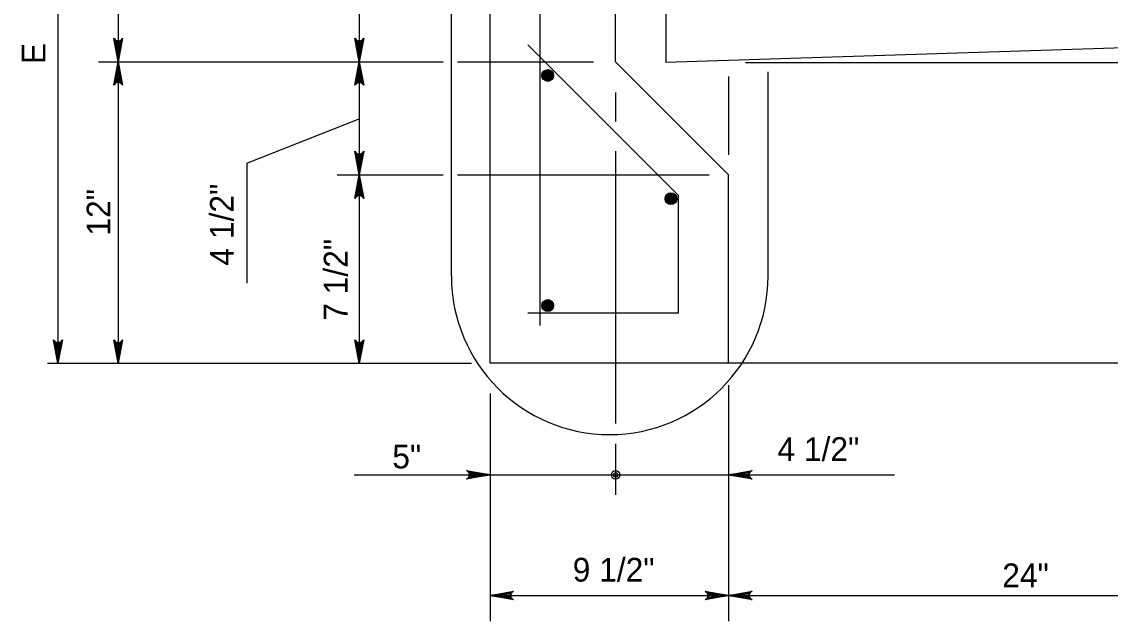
# Model space of a CAD drawing. Extents: x 2087776 to 2104538, y 970919 to 982612.
# Drawn here: x 2102728.9 to 2103180.4, y 981260.9 to 981509.3 of the extents above; entities that cross this region are included whole.
import ezdxf

# ---------------------------------------------------------------- set-up
doc = ezdxf.new("R2010")
doc.units = 0
doc.layers.add('1', color=7, linetype='Continuous')

msp = doc.modelspace()

# ---------------------------------------------------------------- linework, layer by layer
at = {"layer": '1'}
for p, q in [((2102743.89, 981664.68), (2102743.89, 981367.8)), ((2102868.89, 981664.68), (2102868.89, 981367.8)), ((2102923.14, 981367.8), (2102923.14, 981664.68)), ((2102768.89, 981646.77), (2102768.89, 981367.8)), ((2102943.98, 981383.42), (2102943.98, 981649.06)), ((2102907.11, 981403.96), (2102907.11, 981628.79)), ((2102975.23, 981492.8), (2102975.23, 981581.35)), ((2102996.07, 981581.35), (2102996.07, 981492.49)), ((2103272.1, 981501.23), (2102996.07, 981492.49)), ((2103001.27, 981437.29), (2102938.77, 981499.79)), ((2102760.65, 981492.8), (2102903.66, 981492.8)), ((2102909.69, 981492.8), (2102966, 981492.8)), ((2103022.1, 981445.92), (2102975.23, 981492.8)), ((2103029.06, 981492.49), (2103236.05, 981492.49)), ((2103038.5, 981403.96), (2103038.5, 981488.6)), ((2103022.1, 981486.72), (2103022.1, 981454.23)), ((2102975.23, 981480.08), (2102975.23, 981467.95)), ((2102822.27, 981450.69), (2102868.89, 981469.09)), ((2102975.23, 981455.72), (2102975.23, 981342.83)), ((2102822.27, 981450.69), (2102822.27, 981401)), ((2102859.77, 981445.92), (2102903.66, 981445.92)), ((2102909.69, 981445.92), (2103014.01, 981445.92)), ((2103022.1, 981367.8), (2103022.1, 981445.92)), ((2103001.27, 981388.63), (2103001.27, 981437.29)), ((2103001.27, 981388.63), (2102938.77, 981388.63)), ((2102739.63, 981367.8), (2102915.39, 981367.8)), ((2103334.6, 981367.8), (2102923.14, 981367.8)), ((2103022.1, 981358.76), (2103022.1, 981260.93)), ((2102923.14, 981355.34), (2102923.14, 981260.93)), ((2102975.23, 981334.48), (2102975.23, 981313.25)), ((2102866.76, 981321.57), (2103090.87, 981321.57)), ((2102923.14, 981271.57), (2103334.6, 981271.57))]:
    msp.add_line(p, q, dxfattribs=at)
for points in [[(2102768.89, 981492.8), (2102767.05, 981502.58), (2102767.31, 981502.21), (2102767.57, 981501.83), (2102767.9, 981501.63), (2102768.23, 981501.44), (2102768.56, 981501.38), (2102768.89, 981501.33), (2102769.21, 981501.38), (2102769.54, 981501.44), (2102769.87, 981501.63), (2102770.2, 981501.83), (2102770.46, 981502.21), (2102770.72, 981502.58), (2102768.89, 981492.8), (2102770.46, 981502.21), (2102770.2, 981501.83), (2102768.89, 981492.8), (2102769.87, 981501.63), (2102769.54, 981501.44), (2102768.89, 981492.8), (2102769.21, 981501.38), (2102768.89, 981501.33), (2102768.89, 981492.8), (2102768.56, 981501.38), (2102768.23, 981501.44), (2102768.89, 981492.8), (2102767.9, 981501.63), (2102767.57, 981501.83), (2102768.89, 981492.8), (2102767.31, 981502.21)], [(2102868.89, 981492.8), (2102867.05, 981502.58), (2102867.31, 981502.21), (2102867.57, 981501.83), (2102867.9, 981501.63), (2102868.23, 981501.44), (2102868.56, 981501.38), (2102868.89, 981501.33), (2102869.21, 981501.38), (2102869.54, 981501.44), (2102869.87, 981501.63), (2102870.2, 981501.83), (2102870.46, 981502.21), (2102870.72, 981502.58), (2102868.89, 981492.8), (2102870.46, 981502.21), (2102870.2, 981501.83), (2102868.89, 981492.8), (2102869.87, 981501.63), (2102869.54, 981501.44), (2102868.89, 981492.8), (2102869.21, 981501.38), (2102868.89, 981501.33), (2102868.89, 981492.8), (2102868.56, 981501.38), (2102868.23, 981501.44), (2102868.89, 981492.8), (2102867.9, 981501.63), (2102867.57, 981501.83), (2102868.89, 981492.8), (2102867.31, 981502.21)], [(2102768.89, 981492.8), (2102770.72, 981483.01), (2102770.46, 981483.39), (2102770.2, 981483.77), (2102769.87, 981483.96), (2102769.54, 981484.15), (2102769.21, 981484.21), (2102768.89, 981484.27), (2102768.56, 981484.21), (2102768.23, 981484.15), (2102767.9, 981483.96), (2102767.57, 981483.77), (2102767.31, 981483.39), (2102767.05, 981483.01), (2102768.89, 981492.8), (2102767.31, 981483.39), (2102767.57, 981483.77), (2102768.89, 981492.8), (2102767.9, 981483.96), (2102768.23, 981484.15), (2102768.89, 981492.8), (2102768.56, 981484.21), (2102768.89, 981484.27), (2102768.89, 981492.8), (2102769.21, 981484.21), (2102769.54, 981484.15), (2102768.89, 981492.8), (2102769.87, 981483.96), (2102770.2, 981483.77), (2102768.89, 981492.8), (2102770.46, 981483.39)], [(2102868.89, 981492.8), (2102870.72, 981483.01), (2102870.46, 981483.39), (2102870.2, 981483.77), (2102869.87, 981483.96), (2102869.54, 981484.15), (2102869.21, 981484.21), (2102868.89, 981484.27), (2102868.56, 981484.21), (2102868.23, 981484.15), (2102867.9, 981483.96), (2102867.57, 981483.77), (2102867.31, 981483.39), (2102867.05, 981483.01), (2102868.89, 981492.8), (2102867.31, 981483.39), (2102867.57, 981483.77), (2102868.89, 981492.8), (2102867.9, 981483.96), (2102868.23, 981484.15), (2102868.89, 981492.8), (2102868.56, 981484.21), (2102868.89, 981484.27), (2102868.89, 981492.8), (2102869.21, 981484.21), (2102869.54, 981484.15), (2102868.89, 981492.8), (2102869.87, 981483.96), (2102870.2, 981483.77), (2102868.89, 981492.8), (2102870.46, 981483.39)], [(2102868.89, 981445.92), (2102867.05, 981455.71), (2102867.31, 981455.33), (2102867.57, 981454.95), (2102867.9, 981454.76), (2102868.23, 981454.56), (2102868.56, 981454.51), (2102868.89, 981454.45), (2102869.21, 981454.51), (2102869.54, 981454.56), (2102869.87, 981454.76), (2102870.2, 981454.95), (2102870.46, 981455.33), (2102870.72, 981455.71), (2102868.89, 981445.92), (2102870.46, 981455.33), (2102870.2, 981454.95), (2102868.89, 981445.92), (2102869.87, 981454.76), (2102869.54, 981454.56), (2102868.89, 981445.92), (2102869.21, 981454.51), (2102868.89, 981454.45), (2102868.89, 981445.92), (2102868.56, 981454.51), (2102868.23, 981454.56), (2102868.89, 981445.92), (2102867.9, 981454.76), (2102867.57, 981454.95), (2102868.89, 981445.92), (2102867.31, 981455.33)], [(2102868.89, 981445.92), (2102870.72, 981436.14), (2102870.46, 981436.51), (2102870.2, 981436.89), (2102869.87, 981437.08), (2102869.54, 981437.28), (2102869.21, 981437.34), (2102868.89, 981437.39), (2102868.56, 981437.34), (2102868.23, 981437.28), (2102867.9, 981437.08), (2102867.57, 981436.89), (2102867.31, 981436.51), (2102867.05, 981436.14), (2102868.89, 981445.92), (2102867.31, 981436.51), (2102867.57, 981436.89), (2102868.89, 981445.92), (2102867.9, 981437.08), (2102868.23, 981437.28), (2102868.89, 981445.92), (2102868.56, 981437.34), (2102868.89, 981437.39), (2102868.89, 981445.92), (2102869.21, 981437.34), (2102869.54, 981437.28), (2102868.89, 981445.92), (2102869.87, 981437.08), (2102870.2, 981436.89), (2102868.89, 981445.92), (2102870.46, 981436.51)], [(2102743.89, 981367.8), (2102742.05, 981377.58), (2102742.31, 981377.21), (2102742.57, 981376.83), (2102742.9, 981376.63), (2102743.23, 981376.44), (2102743.56, 981376.38), (2102743.89, 981376.33), (2102744.21, 981376.38), (2102744.54, 981376.44), (2102744.87, 981376.63), (2102745.2, 981376.83), (2102745.46, 981377.21), (2102745.72, 981377.58), (2102743.89, 981367.8), (2102745.46, 981377.21), (2102745.2, 981376.83), (2102743.89, 981367.8), (2102744.87, 981376.63), (2102744.54, 981376.44), (2102743.89, 981367.8), (2102744.21, 981376.38), (2102743.89, 981376.33), (2102743.89, 981367.8), (2102743.56, 981376.38), (2102743.23, 981376.44), (2102743.89, 981367.8), (2102742.9, 981376.63), (2102742.57, 981376.83), (2102743.89, 981367.8), (2102742.31, 981377.21)], [(2102768.89, 981367.8), (2102767.05, 981377.58), (2102767.31, 981377.21), (2102767.57, 981376.83), (2102767.9, 981376.63), (2102768.23, 981376.44), (2102768.56, 981376.38), (2102768.89, 981376.33), (2102769.21, 981376.38), (2102769.54, 981376.44), (2102769.87, 981376.63), (2102770.2, 981376.83), (2102770.46, 981377.21), (2102770.72, 981377.58), (2102768.89, 981367.8), (2102770.46, 981377.21), (2102770.2, 981376.83), (2102768.89, 981367.8), (2102769.87, 981376.63), (2102769.54, 981376.44), (2102768.89, 981367.8), (2102769.21, 981376.38), (2102768.89, 981376.33), (2102768.89, 981367.8), (2102768.56, 981376.38), (2102768.23, 981376.44), (2102768.89, 981367.8), (2102767.9, 981376.63), (2102767.57, 981376.83), (2102768.89, 981367.8), (2102767.31, 981377.21)], [(2102868.89, 981367.8), (2102867.05, 981377.58), (2102867.31, 981377.21), (2102867.57, 981376.83), (2102867.9, 981376.63), (2102868.23, 981376.44), (2102868.56, 981376.38), (2102868.89, 981376.33), (2102869.21, 981376.38), (2102869.54, 981376.44), (2102869.87, 981376.63), (2102870.2, 981376.83), (2102870.46, 981377.21), (2102870.72, 981377.58), (2102868.89, 981367.8), (2102870.46, 981377.21), (2102870.2, 981376.83), (2102868.89, 981367.8), (2102869.87, 981376.63), (2102869.54, 981376.44), (2102868.89, 981367.8), (2102869.21, 981376.38), (2102868.89, 981376.33), (2102868.89, 981367.8), (2102868.56, 981376.38), (2102868.23, 981376.44), (2102868.89, 981367.8), (2102867.9, 981376.63), (2102867.57, 981376.83), (2102868.89, 981367.8), (2102867.31, 981377.21)], [(2102923.14, 981321.57), (2102913.36, 981319.74), (2102913.73, 981320), (2102914.11, 981320.26), (2102914.3, 981320.59), (2102914.5, 981320.92), (2102914.55, 981321.24), (2102914.61, 981321.57), (2102914.55, 981321.9), (2102914.5, 981322.23), (2102914.3, 981322.56), (2102914.11, 981322.88), (2102913.73, 981323.15), (2102913.36, 981323.41), (2102923.14, 981321.57), (2102913.73, 981323.15), (2102914.11, 981322.88), (2102923.14, 981321.57), (2102914.3, 981322.56), (2102914.5, 981322.23), (2102923.14, 981321.57), (2102914.55, 981321.9), (2102914.61, 981321.57), (2102923.14, 981321.57), (2102914.55, 981321.24), (2102914.5, 981320.92), (2102923.14, 981321.57), (2102914.3, 981320.59), (2102914.11, 981320.26), (2102923.14, 981321.57), (2102913.73, 981320)], [(2103022.1, 981321.57), (2103031.89, 981323.41), (2103031.51, 981323.15), (2103031.13, 981322.88), (2103030.94, 981322.56), (2103030.75, 981322.23), (2103030.69, 981321.9), (2103030.63, 981321.57), (2103030.69, 981321.24), (2103030.75, 981320.92), (2103030.94, 981320.59), (2103031.13, 981320.26), (2103031.51, 981320), (2103031.89, 981319.74), (2103022.1, 981321.57), (2103031.51, 981320), (2103031.13, 981320.26), (2103022.1, 981321.57), (2103030.94, 981320.59), (2103030.75, 981320.92), (2103022.1, 981321.57), (2103030.69, 981321.24), (2103030.63, 981321.57), (2103022.1, 981321.57), (2103030.69, 981321.9), (2103030.75, 981322.23), (2103022.1, 981321.57), (2103030.94, 981322.56), (2103031.13, 981322.88), (2103022.1, 981321.57), (2103031.51, 981323.15)], [(2102923.14, 981271.57), (2102932.93, 981273.41), (2102932.55, 981273.15), (2102932.17, 981272.88), (2102931.98, 981272.56), (2102931.78, 981272.23), (2102931.73, 981271.9), (2102931.67, 981271.57), (2102931.73, 981271.24), (2102931.78, 981270.92), (2102931.98, 981270.59), (2102932.17, 981270.26), (2102932.55, 981270), (2102932.93, 981269.74), (2102923.14, 981271.57), (2102932.55, 981270), (2102932.17, 981270.26), (2102923.14, 981271.57), (2102931.98, 981270.59), (2102931.78, 981270.92), (2102923.14, 981271.57), (2102931.73, 981271.24), (2102931.67, 981271.57), (2102923.14, 981271.57), (2102931.73, 981271.9), (2102931.78, 981272.23), (2102923.14, 981271.57), (2102931.98, 981272.56), (2102932.17, 981272.88), (2102923.14, 981271.57), (2102932.55, 981273.15)], [(2103022.1, 981271.57), (2103012.32, 981269.74), (2103012.69, 981270), (2103013.07, 981270.26), (2103013.27, 981270.59), (2103013.46, 981270.92), (2103013.52, 981271.24), (2103013.57, 981271.57), (2103013.52, 981271.9), (2103013.46, 981272.23), (2103013.27, 981272.56), (2103013.07, 981272.88), (2103012.69, 981273.15), (2103012.32, 981273.41), (2103022.1, 981271.57), (2103012.69, 981273.15), (2103013.07, 981272.88), (2103022.1, 981271.57), (2103013.27, 981272.56), (2103013.46, 981272.23), (2103022.1, 981271.57), (2103013.52, 981271.9), (2103013.57, 981271.57), (2103022.1, 981271.57), (2103013.52, 981271.24), (2103013.46, 981270.92), (2103022.1, 981271.57), (2103013.27, 981270.59), (2103013.07, 981270.26), (2103022.1, 981271.57), (2103012.69, 981270)], [(2103022.1, 981271.57), (2103031.89, 981273.41), (2103031.51, 981273.15), (2103031.13, 981272.88), (2103030.94, 981272.56), (2103030.75, 981272.23), (2103030.69, 981271.9), (2103030.63, 981271.57), (2103030.69, 981271.24), (2103030.75, 981270.92), (2103030.94, 981270.59), (2103031.13, 981270.26), (2103031.51, 981270), (2103031.89, 981269.74), (2103022.1, 981271.57), (2103031.51, 981270), (2103031.13, 981270.26), (2103022.1, 981271.57), (2103030.94, 981270.59), (2103030.75, 981270.92), (2103022.1, 981271.57), (2103030.69, 981271.24), (2103030.63, 981271.57), (2103022.1, 981271.57), (2103030.69, 981271.9), (2103030.75, 981272.23), (2103022.1, 981271.57), (2103030.94, 981272.56), (2103031.13, 981272.88), (2103022.1, 981271.57), (2103031.51, 981273.15)]]:
    msp.add_lwpolyline(points, dxfattribs=at)
for centre, radius in [((2102947.07, 981487.1), 2.45), ((2102947.07, 981487.1), 2.28), ((2102947.07, 981487.1), 2.11), ((2102947.07, 981487.1), 1.93), ((2102947.07, 981487.1), 1.76), ((2102947.07, 981487.1), 1.58), ((2102947.07, 981487.1), 1.41), ((2102947.07, 981487.1), 1.23), ((2102947.07, 981487.1), 1.06), ((2102947.07, 981487.1), 0.886), ((2102947.07, 981487.1), 0.711), ((2102947.07, 981487.1), 0.537), ((2102947.07, 981487.1), 0.363), ((2102947.07, 981487.1), 0.188), ((2102998.18, 981436.01), 2.45), ((2102998.18, 981436.01), 2.28), ((2102998.18, 981436.01), 2.11), ((2102998.18, 981436.01), 1.93), ((2102998.18, 981436.01), 1.76), ((2102998.18, 981436.01), 1.58), ((2102998.18, 981436.01), 1.41), ((2102998.18, 981436.01), 1.23), ((2102998.18, 981436.01), 1.06), ((2102998.18, 981436.01), 0.886), ((2102998.18, 981436.01), 0.711), ((2102998.18, 981436.01), 0.537), ((2102998.18, 981436.01), 0.363), ((2102998.18, 981436.01), 0.188), ((2102947.07, 981391.74), 2.45), ((2102947.07, 981391.74), 2.28), ((2102947.07, 981391.74), 2.11), ((2102947.07, 981391.74), 1.93), ((2102947.07, 981391.74), 1.76), ((2102947.07, 981391.74), 1.58), ((2102947.07, 981391.74), 1.41), ((2102947.07, 981391.74), 1.23), ((2102947.07, 981391.74), 1.06), ((2102947.07, 981391.74), 0.886), ((2102947.07, 981391.74), 0.711), ((2102947.07, 981391.74), 0.537), ((2102947.07, 981391.74), 0.363), ((2102947.07, 981391.74), 0.188), ((2102975.23, 981321.57), 1.75), ((2102975.23, 981321.57), 0.875)]:
    msp.add_circle(centre, radius, dxfattribs=at)
msp.add_arc((2102972.8, 981403.96), 65.69, 180, 0, dxfattribs=at)

# ---------------------------------------------------------------- texts
for s, height, rotation, p in [('E', 9.84, 90, (2102738.73, 981491.81)), ('12"', 9.843, 90, (2102765.65, 981420.73)), ('4 1/2"', 9.843, 90, (2102816.81, 981408.31)), ('7 1/2"', 9.843, 90, (2102864.02, 981385.43)), ('5"', 9.843, 360, (2102882.59, 981324.25)), ('4 1/2"', 9.843, 360, (2103042.38, 981327.34)), ('9 1/2"', 9.843, 360, (2102957.44, 981277.34))]:
    msp.add_text(s, height=height, rotation=rotation, dxfattribs=at).set_placement(p)
msp.add_text('24"', height=9.843, dxfattribs=at).set_placement((2103135.62, 981275.01))

doc.saveas('drawing.dxf')
